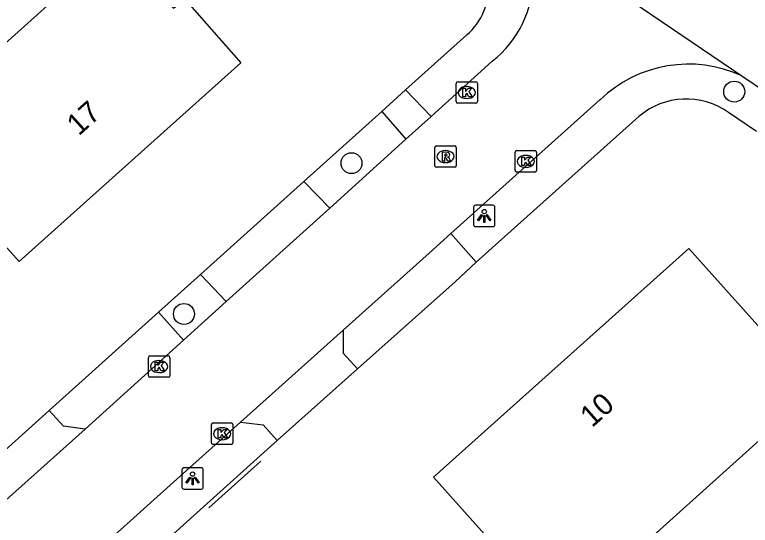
# Model space of a CAD drawing. Extents: x 163268 to 164360, y 381529 to 382285.
# Drawn here: x 164002.97 to 164037.29, y 381849.43 to 381873.23 of the extents above; entities that cross this region are included whole.
import ezdxf

# ---------------------------------------------------------------- set-up
doc = ezdxf.new("R2010")
doc.units = 0
for name, color, linetype in [('IMGEO_Boom', 7, 'Continuous'), ('IMGEO_Groenvoorziening', 7, 'Continuous'), ('IMGEO_Hek', 7, 'Continuous'), ('IMGEO_Kolk', 7, 'Continuous'), ('IMGEO_Lichtpunt', 7, 'Continuous'), ('IMGEO_Pand', 7, 'Continuous'), ('IMGEO_Pand_nummerreeks', 7, 'Continuous'), ('IMGEO_Rijbaan_lokaal_open', 7, 'Continuous'), ('IMGEO_Rioolput', 7, 'Continuous'), ('IMGEO_Voetpad_open', 7, 'Continuous')]:
    doc.layers.add(name, color=color, linetype=linetype)

msp = doc.modelspace()

# ---------------------------------------------------------------- linework, layer by layer
at = {"layer": 'IMGEO_Boom'}
for centre in [(164036.541, 381869.643), (164018.683, 381866.309), (164010.865, 381859.278)]:
    msp.add_circle(centre, 0.489, dxfattribs=at)
at = {"layer": 'IMGEO_Groenvoorziening'}
for points in [[(164021.208, 381869.724), (164024.059, 381872.285)], [(164016.456, 381865.455), (164020.095, 381868.724)], [(164032.089, 381868.482), (164024.506, 381861.698)], [(164037.574, 381867.791), (164036.279, 381868.667)], [(164009.675, 381859.363), (164011.636, 381861.124)]]:
    msp.add_lwpolyline(points, dxfattribs=at)
for centre, radius, start, end in [((164022.092, 381874.551), 3.001, 310.9517, 56.3043), ((164034.302, 381865.903), 3.398, 54.4237, 130.6325)]:
    msp.add_arc(centre, radius, start, end, dxfattribs=at)
at = {"layer": 'IMGEO_Hek'}
msp.add_lwpolyline([(164012.02, 381850.245), (164014.445, 381852.423)], dxfattribs=at)
at = {"layer": 'IMGEO_Kolk'}
for p, q in [((164023.638, 381870.102), (164024.49, 381870.102)), ((164023.563, 381869.176), (164023.563, 381870.028)), ((164024.051, 381869.882), (164024.076, 381869.882)), ((164024.564, 381870.028), (164024.564, 381869.176)), ((164024.49, 381869.102), (164023.638, 381869.102)), ((164024.074, 381869.322), (164024.049, 381869.322)), ((164026.315, 381865.968), (164026.315, 381866.82)), ((164026.39, 381866.894), (164027.242, 381866.894)), ((164026.803, 381866.674), (164026.828, 381866.674)), ((164027.316, 381866.82), (164027.316, 381865.968)), ((164026.826, 381866.114), (164026.801, 381866.114)), ((164027.242, 381865.894), (164026.39, 381865.894)), ((164009.206, 381856.402), (164009.206, 381857.254)), ((164009.281, 381857.328), (164010.133, 381857.328)), ((164009.694, 381857.108), (164009.719, 381857.108)), ((164010.207, 381857.254), (164010.207, 381856.402)), ((164010.133, 381856.328), (164009.281, 381856.328)), ((164009.717, 381856.548), (164009.692, 381856.548)), ((164012.147, 381853.272), (164012.147, 381854.124)), ((164012.222, 381854.198), (164013.074, 381854.198)), ((164012.635, 381853.978), (164012.66, 381853.978)), ((164013.148, 381854.124), (164013.148, 381853.272)), ((164012.658, 381853.418), (164012.633, 381853.418)), ((164013.074, 381853.198), (164012.222, 381853.198))]:
    msp.add_line(p, q, dxfattribs=at)
for points in [[(164023.638, 381870.102), (164024.49, 381870.102)], [(164023.563, 381869.176), (164023.563, 381870.028)], [(164023.884, 381869.802), (164024.007, 381869.802), (164024.007, 381869.651), (164024.137, 381869.802), (164024.301, 381869.802), (164024.155, 381869.651), (164024.308, 381869.402), (164024.156, 381869.402), (164024.071, 381869.566), (164024.007, 381869.499), (164024.007, 381869.402), (164023.884, 381869.402), (164023.884, 381869.802)], [(164024.564, 381870.028), (164024.564, 381869.176)], [(164024.49, 381869.102), (164023.638, 381869.102)], [(164026.315, 381865.968), (164026.315, 381866.82)], [(164026.39, 381866.894), (164027.242, 381866.894)], [(164027.316, 381866.82), (164027.316, 381865.968)], [(164026.636, 381866.594), (164026.759, 381866.594), (164026.759, 381866.443), (164026.889, 381866.594), (164027.053, 381866.594), (164026.907, 381866.443), (164027.06, 381866.194), (164026.908, 381866.194), (164026.823, 381866.358), (164026.759, 381866.291), (164026.759, 381866.194), (164026.636, 381866.194), (164026.636, 381866.594)], [(164027.242, 381865.894), (164026.39, 381865.894)], [(164009.206, 381856.402), (164009.206, 381857.254)], [(164009.281, 381857.328), (164010.133, 381857.328)], [(164009.527, 381857.028), (164009.65, 381857.028), (164009.65, 381856.877), (164009.78, 381857.028), (164009.944, 381857.028), (164009.798, 381856.877), (164009.951, 381856.628), (164009.799, 381856.628), (164009.714, 381856.792), (164009.65, 381856.725), (164009.65, 381856.628), (164009.527, 381856.628), (164009.527, 381857.028)], [(164010.207, 381857.254), (164010.207, 381856.402)], [(164010.133, 381856.328), (164009.281, 381856.328)], [(164012.147, 381853.272), (164012.147, 381854.124)], [(164012.222, 381854.198), (164013.074, 381854.198)], [(164013.148, 381854.124), (164013.148, 381853.272)], [(164012.468, 381853.898), (164012.591, 381853.898), (164012.591, 381853.747), (164012.721, 381853.898), (164012.885, 381853.898), (164012.739, 381853.747), (164012.892, 381853.498), (164012.74, 381853.498), (164012.655, 381853.662), (164012.591, 381853.595), (164012.591, 381853.498), (164012.468, 381853.498), (164012.468, 381853.898)], [(164013.074, 381853.198), (164012.222, 381853.198)]]:
    msp.add_lwpolyline(points, dxfattribs=at)
for centre, start, end in [((164023.64, 381870.026), 91.552, 178.448), ((164023.64, 381870.026), 91.552, 178.448), ((164024.488, 381870.026), 1.552, 88.448), ((164024.488, 381870.026), 1.552, 88.448), ((164023.64, 381869.178), 181.552, 268.448), ((164023.64, 381869.178), 181.552, 268.448), ((164024.488, 381869.178), 271.552, 358.448), ((164024.488, 381869.178), 271.552, 358.448), ((164026.392, 381866.818), 91.552, 178.448), ((164026.392, 381866.818), 91.552, 178.448), ((164027.24, 381866.818), 1.552, 88.448), ((164027.24, 381866.818), 1.552, 88.448), ((164026.392, 381865.97), 181.552, 268.448), ((164026.392, 381865.97), 181.552, 268.448), ((164027.24, 381865.97), 271.552, 358.448), ((164027.24, 381865.97), 271.552, 358.448), ((164009.283, 381857.252), 91.552, 178.448), ((164009.283, 381857.252), 91.552, 178.448), ((164010.131, 381857.252), 1.552, 88.448), ((164010.131, 381857.252), 1.552, 88.448), ((164009.283, 381856.404), 181.552, 268.448), ((164009.283, 381856.404), 181.552, 268.448), ((164010.131, 381856.404), 271.552, 358.448), ((164010.131, 381856.404), 271.552, 358.448), ((164012.224, 381854.122), 91.552, 178.448), ((164012.224, 381854.122), 91.552, 178.448), ((164013.072, 381854.122), 1.552, 88.448), ((164013.072, 381854.122), 1.552, 88.448), ((164012.224, 381853.274), 181.552, 268.448), ((164012.224, 381853.274), 181.552, 268.448), ((164013.072, 381853.274), 271.552, 358.448), ((164013.072, 381853.274), 271.552, 358.448)]:
    msp.add_arc(centre, 0.0765, start, end, dxfattribs=at)
for centre, major_axis, ratio, start_param, end_param in [((164024.05, 381869.602), (-0.387, 0.002), 0.722429, 4.712389, 7.853982), ((164024.075, 381869.602), (-0.39, 0.002), 0.717154, 1.570796, 4.712389), ((164026.802, 381866.394), (-0.387, 0.002), 0.722429, 4.712389, 7.853982), ((164026.827, 381866.394), (-0.39, 0.002), 0.717154, 1.570796, 4.712389), ((164009.693, 381856.828), (-0.387, 0.002), 0.722429, 4.712389, 7.853982), ((164009.718, 381856.828), (-0.39, 0.002), 0.717154, 1.570796, 4.712389), ((164012.634, 381853.698), (-0.387, 0.002), 0.722429, 4.712389, 7.853982), ((164012.659, 381853.698), (-0.39, 0.002), 0.717154, 1.570796, 4.712389)]:
    msp.add_ellipse(centre, major_axis=major_axis, ratio=ratio, start_param=start_param, end_param=end_param, dxfattribs=at)
at = {"layer": 'IMGEO_Lichtpunt'}
for p, q in [((164024.378, 381864.252), (164024.378, 381863.445)), ((164024.378, 381864.252), (164024.378, 381863.445)), ((164025.28, 381864.347), (164024.472, 381864.347)), ((164025.28, 381864.347), (164024.472, 381864.347)), ((164025.374, 381863.445), (164025.374, 381864.252)), ((164025.374, 381863.445), (164025.374, 381864.252)), ((164024.472, 381863.351), (164025.28, 381863.351)), ((164024.472, 381863.351), (164025.28, 381863.351)), ((164010.771, 381852.014), (164010.771, 381851.207)), ((164010.771, 381852.014), (164010.771, 381851.207)), ((164011.673, 381852.109), (164010.865, 381852.109)), ((164011.673, 381852.109), (164010.865, 381852.109)), ((164011.767, 381851.207), (164011.767, 381852.014)), ((164011.767, 381851.207), (164011.767, 381852.014)), ((164010.865, 381851.113), (164011.673, 381851.113)), ((164010.865, 381851.113), (164011.673, 381851.113))]:
    msp.add_line(p, q, dxfattribs=at)
for points in [[(164024.752, 381863.916), (164024.791, 381863.888), (164024.603, 381863.626), (164024.565, 381863.653), (164024.752, 381863.916)], [(164024.854, 381863.868), (164024.901, 381863.868), (164024.901, 381863.546), (164024.854, 381863.546), (164024.854, 381863.868)], [(164024.964, 381863.888), (164025.002, 381863.915), (164025.189, 381863.653), (164025.15, 381863.625), (164024.964, 381863.888)], [(164011.145, 381851.678), (164011.184, 381851.65), (164010.996, 381851.388), (164010.958, 381851.415), (164011.145, 381851.678)], [(164011.247, 381851.63), (164011.294, 381851.63), (164011.294, 381851.308), (164011.247, 381851.308), (164011.247, 381851.63)], [(164011.357, 381851.65), (164011.395, 381851.677), (164011.582, 381851.415), (164011.543, 381851.387), (164011.357, 381851.65)]]:
    msp.add_lwpolyline(points, dxfattribs=at)
for centre in [(164024.877, 381864.05), (164011.27, 381851.812)]:
    msp.add_circle(centre, 0.0994, dxfattribs=at)
for centre, start, end in [((164024.472, 381864.252), 90, 180), ((164024.472, 381864.252), 90, 180), ((164025.28, 381864.252), 0, 90), ((164025.28, 381864.252), 0, 90), ((164024.472, 381863.445), 180, 270), ((164024.472, 381863.445), 180, 270), ((164025.28, 381863.445), 270, 0), ((164025.28, 381863.445), 270, 360), ((164010.865, 381852.014), 90, 180), ((164010.865, 381852.014), 90, 180), ((164011.673, 381852.014), 0, 90), ((164011.673, 381852.014), 0, 90), ((164010.865, 381851.207), 180, 270), ((164010.865, 381851.207), 180, 270), ((164011.673, 381851.207), 270, 0), ((164011.673, 381851.207), 270, 360)]:
    msp.add_arc(centre, 0.0946, start, end, dxfattribs=at)
at = {"layer": 'IMGEO_Pand'}
for points in [[(164003.17, 381861.72), (163997.803, 381867.67), (164005.249, 381874.338), (164001.739, 381878.437), (163999.856, 381876.747), (163995.833, 381881.231), (164000.469, 381885.413), (164011.921, 381877.668), (164009.01, 381875.086), (164010.379, 381873.532), (164010.889, 381873.982), (164013.525, 381870.99), (164003.17, 381861.72)], [(164022.506, 381851.666), (164034.418, 381862.323), (164040.335, 381855.737), (164028.428, 381845.055), (164022.506, 381851.666)]]:
    msp.add_lwpolyline(points, dxfattribs=at)
at = {"layer": 'IMGEO_Rijbaan_lokaal_open'}
for points in [[(164025.646, 381878.003), (164036.893, 381870.385)], [(164025.25, 381871.061), (164022.399, 381868.488)], [(164036.893, 381870.385), (164038.576, 381869.252)], [(164023.318, 381863.024), (164030.291, 381869.269)], [(164022.399, 381868.488), (164021.224, 381867.427)], [(164021.224, 381867.427), (164017.67, 381864.218)], [(164017.67, 381864.218), (164012.841, 381859.859)], [(164018.289, 381858.52), (164022.308, 381862.12), (164023.318, 381863.024)], [(164012.841, 381859.859), (164010.847, 381858.058)], [(164013.509, 381854.239), (164018.289, 381858.52)], [(164010.847, 381858.058), (164006.252, 381853.91)], [(164001.317, 381843.33), (164005.596, 381847.153), (164010.686, 381851.711), (164013.509, 381854.239)], [(164006.252, 381853.91), (164002.418, 381850.471)]]:
    msp.add_lwpolyline(points, dxfattribs=at)
for centre, radius, start, end in [((164022.214, 381874.968), 4.948, 307.8517, 1.0426), ((164034.414, 381864.967), 5.958, 65.4088, 133.7803)]:
    msp.add_arc(centre, radius, start, end, dxfattribs=at)
at = {"layer": 'IMGEO_Rioolput'}
for p, q in [((164022.57, 381866.189), (164022.57, 381867.041)), ((164022.645, 381867.115), (164023.497, 381867.115)), ((164023.571, 381867.041), (164023.571, 381866.189)), ((164023.058, 381866.895), (164023.083, 381866.895)), ((164023.081, 381866.335), (164023.056, 381866.335)), ((164023.497, 381866.115), (164022.645, 381866.115))]:
    msp.add_line(p, q, dxfattribs=at)
for points in [[(164022.57, 381866.189), (164022.57, 381867.041)], [(164022.645, 381867.115), (164023.497, 381867.115)], [(164023.571, 381867.041), (164023.571, 381866.189)], [(164023.159, 381866.813), (164022.907, 381866.815), (164022.907, 381866.415)], [(164023.085, 381866.734), (164023.031, 381866.734), (164023.031, 381866.653)], [(164023.031, 381866.653), (164023.083, 381866.653)], [(164022.907, 381866.415), (164023.031, 381866.415), (164023.031, 381866.577), (164023.042, 381866.577)], [(164023.089, 381866.548), (164023.16, 381866.415), (164023.3, 381866.415), (164023.235, 381866.541)], [(164023.497, 381866.115), (164022.645, 381866.115)]]:
    msp.add_lwpolyline(points, dxfattribs=at)
for centre, radius, start, end in [((164022.647, 381867.039), 0.0765, 91.552, 178.448), ((164022.647, 381867.039), 0.0765, 91.552, 178.448), ((164023.495, 381867.039), 0.0765, 1.552, 88.448), ((164023.495, 381867.039), 0.0765, 1.552, 88.448), ((164023.067, 381866.842), 0.19, 274.7715, 282.9687), ((164023.091, 381866.638), 0.0964, 77.0061, 93.1865), ((164023.105, 381866.695), 0.0378, 276.6634, 79.6772), ((164023.158, 381866.703), 0.109, 350.3612, 89.416), ((164023.156, 381866.703), 0.112, 277.5842, 350.9817), ((164023.041, 381866.524), 0.0533, 26.0293, 88.6989), ((164023.14, 381866.488), 0.108, 29.5134, 73.7905), ((164022.647, 381866.191), 0.0765, 181.552, 268.448), ((164022.647, 381866.191), 0.0765, 181.552, 268.448), ((164023.495, 381866.191), 0.0765, 271.552, 358.448), ((164023.495, 381866.191), 0.0765, 271.552, 358.448)]:
    msp.add_arc(centre, radius, start, end, dxfattribs=at)
for centre, major_axis, ratio, start_param, end_param in [((164023.057, 381866.615), (-0.387, 0.002), 0.722429, 4.712389, 7.853982), ((164023.082, 381866.615), (-0.39, 0.002), 0.717154, 1.570796, 4.712389)]:
    msp.add_ellipse(centre, major_axis=major_axis, ratio=ratio, start_param=start_param, end_param=end_param, dxfattribs=at)
at = {"layer": 'IMGEO_Voetpad_open'}
for points in [[(164020.095, 381868.724), (164021.208, 381869.724)], [(164022.399, 381868.488), (164021.208, 381869.724)], [(164020.095, 381868.724), (164021.224, 381867.427)], [(164011.636, 381861.124), (164016.456, 381865.455)], [(164016.456, 381865.455), (164017.67, 381864.218)], [(164023.318, 381863.024), (164024.506, 381861.698)], [(164024.506, 381861.698), (164023.513, 381860.781), (164018.964, 381856.717)], [(164011.636, 381861.124), (164012.841, 381859.859)], [(164004.578, 381854.784), (164009.675, 381859.363)], [(164009.675, 381859.363), (164010.847, 381858.058)], [(164018.289, 381858.52), (164018.289, 381857.449), (164018.964, 381856.717)], [(164018.964, 381856.717), (164015.222, 381853.377)], [(164001.565, 381852.077), (164004.578, 381854.784)], [(164006.252, 381853.91), (164005.238, 381854.043), (164004.578, 381854.784)], [(164013.509, 381854.239), (164014.564, 381854.114), (164015.222, 381853.377)], [(164015.222, 381853.377), (164011.317, 381849.862), (164007.28, 381846.23), (164005.236, 381844.39), (164002.603, 381842.006)]]:
    msp.add_lwpolyline(points, dxfattribs=at)

# ---------------------------------------------------------------- texts
at = {"layer": 'IMGEO_Pand_nummerreeks'}
for s, rotation, p in [('17', 41.9961, (164005.956, 381867.55)), ('10', 41.4662, (164029.904, 381853.953))]:
    msp.add_text(s, height=1, rotation=rotation, dxfattribs=at).set_placement(p)

doc.saveas('drawing.dxf')
